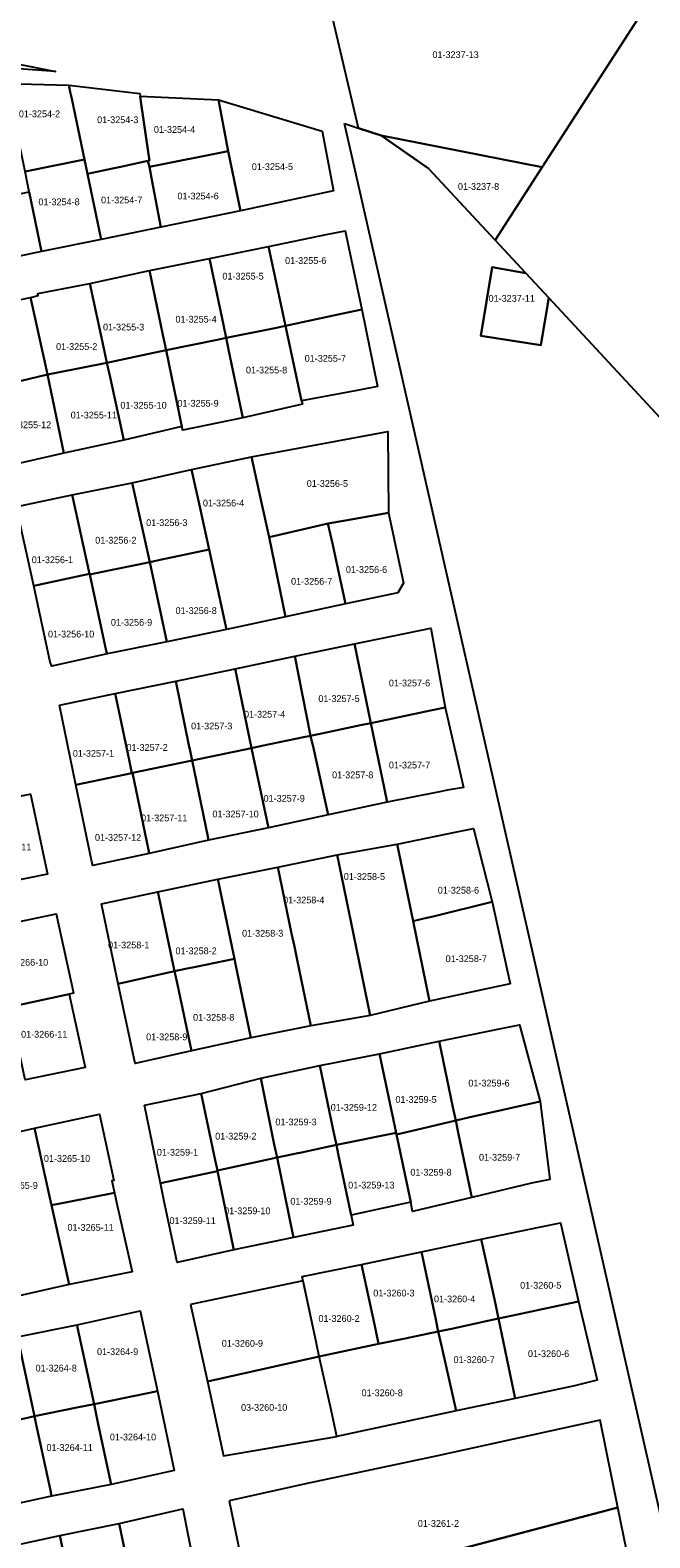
# Model space of a CAD drawing. Extents: x 419396 to 421519, y 4453567 to 4456767.
# Drawn here: x 420567.4 to 420659, y 4453829.1 to 4454051.8 of the extents above; entities that cross this region are included whole.
import ezdxf

# ---------------------------------------------------------------- set-up
doc = ezdxf.new("R2010")
doc.units = 0
doc.layers.add('0_KADASTRO', color=7, linetype='Continuous')

msp = doc.modelspace()

# ---------------------------------------------------------------- linework, layer by layer
at = {"layer": '0_KADASTRO'}
for p, q in [((420607.71, 4453867.09), (420591.08, 4453863.55)), ((420609.67, 4453857.81), (420607.71, 4453867.09)), ((420591.08, 4453863.55), (420593.57, 4453852.18)), ((420610.07, 4453855.88), (420609.67, 4453857.81)), ((420593.57, 4453852.18), (420610.07, 4453855.88)), ((420611.83, 4453848.01), (420610.07, 4453855.88))]:
    msp.add_line(p, q, dxfattribs=at)
for points in [[(420609.1, 4454066.36), (420611.35, 4454068.65), (420650.32, 4454060.18), (420663.26, 4454062.91), (420643.02, 4454031.61), (420619.22, 4454036.28), (420615.88, 4454037.38)], [(420636.09, 4454020.83), (420643.02, 4454031.61), (420663.26, 4454062.91), (420663.62, 4454063.46), (420704, 4454043.27), (420698.32, 4454019.44), (420704.82, 4454016.01), (420694.96, 4453982.8), (420689.83, 4453967.08), (420686.45, 4453965.51), (420680.38, 4453976.53), (420661.13, 4453993.9), (420644.03, 4454012.28), (420640.6, 4454015.97)], [(420551.39, 4454047.19), (420551.74, 4454049.56), (420571.13, 4454045.76)], [(420563.93, 4454043.97), (420573.09, 4454043.7), (420573.3, 4454042.73), (420573.52, 4454041.7), (420575.39, 4454032.72), (420566.6, 4454030.98), (420565.39, 4454036.88), (420564.6, 4454040.71), (420564.53, 4454041.09)], [(420573.09, 4454043.7), (420583.56, 4454042.51), (420583.62, 4454042.12), (420583.73, 4454041.33), (420584.81, 4454033.85), (420585, 4454032.57), (420584.77, 4454032.52), (420580.52, 4454031.62), (420579.54, 4454031.41), (420575.84, 4454030.63), (420575.39, 4454032.72), (420573.52, 4454041.7), (420573.3, 4454042.73)], [(420583.62, 4454042.12), (420595.2, 4454041.56), (420596.65, 4454033.98), (420585, 4454031.66), (420584.77, 4454032.52), (420585, 4454032.57), (420584.81, 4454033.85), (420583.73, 4454041.33)], [(420595.2, 4454041.56), (420610.52, 4454036.94), (420612.18, 4454028.09), (420598.46, 4454025.17), (420596.65, 4454033.98)], [(420613.81, 4454038.06), (420615.88, 4454037.38), (420619.22, 4454036.28), (420626.23, 4454031.39), (420636.09, 4454020.83), (420640.6, 4454015.97), (420635.67, 4454016.82), (420633.95, 4454006.7), (420642.85, 4454005.33), (420644.03, 4454012.28), (420661.13, 4453993.9), (420680.38, 4453976.53), (420686.45, 4453965.51), (420701.22, 4453952.11), (420729.2, 4453927.35), (420765.21, 4453903.64), (420786.08, 4453877.84), (420714.2, 4453848.36), (420662.67, 4453823.21), (420660.01, 4453834.87)], [(420619.22, 4454036.28), (420643.02, 4454031.61), (420636.09, 4454020.83), (420626.23, 4454031.39)], [(420566.6, 4454030.98), (420575.39, 4454032.72), (420575.84, 4454030.63), (420577.86, 4454020.94), (420569.04, 4454019.14), (420567.22, 4454027.94), (420567.02, 4454028.94)], [(420575.84, 4454030.63), (420579.54, 4454031.41), (420580.52, 4454031.62), (420584.77, 4454032.52), (420585, 4454031.66), (420585.36, 4454029.75), (420586.68, 4454022.76), (420577.86, 4454020.94)], [(420585, 4454031.66), (420596.65, 4454033.98), (420598.46, 4454025.17), (420586.68, 4454022.76), (420585.36, 4454029.75)], [(420555.77, 4454025.6), (420567.22, 4454027.94), (420569.04, 4454019.14), (420557.6, 4454016.75)], [(420602.61, 4454019.89), (420611.12, 4454021.65), (420613.92, 4454022.21), (420616.36, 4454010.59), (420613.57, 4454009.99), (420605.12, 4454008.16)], [(420593.88, 4454018.11), (420602.61, 4454019.89), (420605.12, 4454008.16), (420603.54, 4454007.83), (420596.32, 4454006.37), (420595.92, 4454008.32)], [(420576.16, 4454014.43), (420585.01, 4454016.34), (420586.98, 4454006.83), (420587.45, 4454004.59), (420584.88, 4454004.04), (420578.71, 4454002.71), (420578.34, 4454004.39)], [(420585.01, 4454016.34), (420593.88, 4454018.11), (420595.92, 4454008.32), (420596.32, 4454006.37), (420594.98, 4454006.1), (420587.45, 4454004.59), (420586.98, 4454006.83)], [(420633.95, 4454006.7), (420635.67, 4454016.82), (420640.6, 4454015.97), (420644.03, 4454012.28), (420642.85, 4454005.33)], [(420567.43, 4454012.34), (420568.57, 4454012.63), (420568.51, 4454012.92), (420576.16, 4454014.43), (420578.34, 4454004.39), (420578.71, 4454002.71), (420571.2, 4454001.24), (420569.94, 4454000.99), (420569.64, 4454002.36)], [(420558.94, 4454010.59), (420567.43, 4454012.34), (420569.64, 4454002.36), (420569.94, 4454000.99), (420568.49, 4454000.64), (420561.65, 4453998.99), (420561.18, 4454000.58)], [(420605.12, 4454008.16), (420613.57, 4454009.99), (420616.36, 4454010.59), (420618.72, 4453999.21), (420615.93, 4453998.66), (420607.49, 4453997.06)], [(420596.32, 4454006.37), (420603.54, 4454007.83), (420605.12, 4454008.16), (420607.49, 4453997.06), (420607.6, 4453996.58), (420598.78, 4453994.59), (420596.73, 4454004.41)], [(420587.45, 4454004.59), (420594.98, 4454006.1), (420596.32, 4454006.37), (420596.73, 4454004.41), (420598.78, 4453994.59), (420589.91, 4453992.77), (420589.8, 4453993.27), (420587.85, 4454002.63)], [(420578.71, 4454002.71), (420584.88, 4454004.04), (420587.45, 4454004.59), (420587.85, 4454002.63), (420589.8, 4453993.27), (420581.2, 4453991.26), (420579.18, 4454000.56)], [(420561.65, 4453998.99), (420568.49, 4454000.64), (420569.94, 4454000.99), (420570.42, 4453998.63), (420572.32, 4453989.33), (420564.14, 4453987.5)], [(420569.94, 4454000.99), (420571.2, 4454001.24), (420578.71, 4454002.71), (420579.18, 4454000.56), (420581.2, 4453991.26), (420572.32, 4453989.33), (420570.42, 4453998.63)], [(420600.09, 4453988.79), (420620.23, 4453992.56), (420620.31, 4453980.56), (420613.96, 4453979.41), (420611.38, 4453978.94), (420610.11, 4453978.66), (420604.59, 4453977.4), (420602.68, 4453976.96), (420601.42, 4453982.71)], [(420591.19, 4453986.96), (420600.09, 4453988.79), (420601.42, 4453982.71), (420602.68, 4453976.96), (420605.12, 4453965.15), (420596.37, 4453963.29), (420594.44, 4453972.18), (420593.81, 4453975.11), (420593.36, 4453977.16), (420592.52, 4453980.96)], [(420582.46, 4453984.99), (420591.19, 4453986.96), (420592.52, 4453980.96), (420593.36, 4453977.16), (420593.81, 4453975.11), (420586.6, 4453973.6), (420585.04, 4453973.27)], [(420565.29, 4453981.46), (420565.46, 4453981.49), (420566.12, 4453981.63), (420573.59, 4453983.19), (420576.13, 4453971.53), (420567.92, 4453969.74), (420565.32, 4453981.32)], [(420573.59, 4453983.19), (420582.46, 4453984.99), (420585.04, 4453973.27), (420583.14, 4453972.87), (420579.23, 4453972.05), (420576.16, 4453971.41), (420576.13, 4453971.53)], [(420602.68, 4453976.96), (420604.59, 4453977.4), (420610.11, 4453978.66), (420611.38, 4453978.94), (420612.03, 4453975.99), (420613.95, 4453967.1), (420605.12, 4453965.15)], [(420611.38, 4453978.94), (420613.96, 4453979.41), (420620.31, 4453980.56), (420622.52, 4453970.12), (420621.72, 4453968.7), (420613.95, 4453967.1), (420612.03, 4453975.99)], [(420585.04, 4453973.27), (420586.6, 4453973.6), (420593.81, 4453975.11), (420594.44, 4453972.18), (420596.37, 4453963.29), (420587.54, 4453961.49)], [(420576.16, 4453971.41), (420579.23, 4453972.05), (420583.14, 4453972.87), (420585.04, 4453973.27), (420587.54, 4453961.49), (420578.72, 4453959.72), (420578.62, 4453960.16)], [(420567.92, 4453969.74), (420576.13, 4453971.53), (420576.16, 4453971.41), (420578.62, 4453960.16), (420578.72, 4453959.72), (420570.56, 4453957.9), (420570.33, 4453958.46)], [(420615.3, 4453961.17), (420626.56, 4453963.48), (420628.71, 4453951.78), (420626.54, 4453951.33), (420617.71, 4453949.46)], [(420606.46, 4453959.38), (420615.3, 4453961.17), (420617.71, 4453949.46), (420616.19, 4453949.14), (420610, 4453947.85), (420608.82, 4453947.61)], [(420597.65, 4453957.49), (420606.46, 4453959.38), (420608.82, 4453947.61), (420607.74, 4453947.38), (420601.61, 4453946.11), (420600.06, 4453945.77), (420599.72, 4453947.43), (420599.66, 4453947.7)], [(420588.88, 4453955.66), (420597.65, 4453957.49), (420599.66, 4453947.7), (420599.72, 4453947.43), (420600.06, 4453945.77), (420591.3, 4453943.94), (420590.95, 4453945.64), (420590.88, 4453945.98)], [(420579.95, 4453953.83), (420588.88, 4453955.66), (420590.88, 4453945.98), (420590.95, 4453945.64), (420591.3, 4453943.94), (420582.5, 4453942.1), (420582.41, 4453942.08), (420582, 4453944.06)], [(420571.69, 4453952.13), (420579.95, 4453953.83), (420582, 4453944.06), (420582.41, 4453942.08), (420574.1, 4453940.34)], [(420617.71, 4453949.46), (420626.54, 4453951.33), (420628.71, 4453951.78), (420630.38, 4453944.5), (420631.42, 4453939.97), (420629.04, 4453939.55), (420627.64, 4453939.27), (420620.13, 4453937.77), (420619.72, 4453939.72)], [(420600.06, 4453945.77), (420601.61, 4453946.11), (420607.74, 4453947.38), (420608.82, 4453947.61), (420609.27, 4453945.56), (420611.42, 4453935.92), (420602.57, 4453934.02)], [(420608.82, 4453947.61), (420610, 4453947.85), (420616.19, 4453949.14), (420617.71, 4453949.46), (420619.72, 4453939.72), (420620.13, 4453937.77), (420611.42, 4453935.92), (420609.27, 4453945.56)], [(420591.3, 4453943.94), (420600.06, 4453945.77), (420602.57, 4453934.02), (420593.74, 4453932.19), (420593.64, 4453932.71)], [(420582.5, 4453942.1), (420591.3, 4453943.94), (420593.64, 4453932.71), (420593.74, 4453932.19), (420584.96, 4453930.19), (420584.83, 4453930.77)], [(420574.1, 4453940.34), (420582.41, 4453942.08), (420582.5, 4453942.1), (420584.83, 4453930.77), (420584.96, 4453930.19), (420576.62, 4453928.44), (420576.5, 4453928.97)], [(420557.97, 4453937.11), (420567.29, 4453938.95), (420567.41, 4453938.98), (420569.94, 4453927.14), (420560.43, 4453925.25)], [(420621.61, 4453931.6), (420630.45, 4453933.41), (420632.89, 4453933.88), (420635.65, 4453923.08), (420626.92, 4453920.91), (420625.53, 4453920.58), (420623.96, 4453920.19)], [(420603.97, 4453928.19), (420612.74, 4453930.03), (420614.77, 4453920.19), (420617.64, 4453906.25), (420608.85, 4453904.74), (420606.82, 4453914.49), (420606.41, 4453916.45), (420606.01, 4453918.37)], [(420612.74, 4453930.03), (420621.61, 4453931.6), (420623.96, 4453920.19), (420626.39, 4453908.38), (420617.64, 4453906.25), (420614.77, 4453920.19)], [(420595.11, 4453926.41), (420603.97, 4453928.19), (420606.01, 4453918.37), (420606.41, 4453916.45), (420606.82, 4453914.49), (420608.85, 4453904.74), (420599.99, 4453902.96), (420597.97, 4453912.67), (420597.73, 4453913.84), (420597.56, 4453914.63), (420597.17, 4453916.52), (420595.25, 4453925.74)], [(420586.24, 4453924.53), (420595.11, 4453926.41), (420595.25, 4453925.74), (420597.17, 4453916.52), (420597.56, 4453914.63), (420591.84, 4453913.45), (420590.34, 4453913.14), (420588.72, 4453912.8), (420586.38, 4453923.87)], [(420577.93, 4453922.75), (420586.24, 4453924.53), (420586.38, 4453923.87), (420588.72, 4453912.8), (420584.33, 4453911.82), (420580.39, 4453910.94)], [(420623.96, 4453920.19), (420625.53, 4453920.58), (420626.92, 4453920.91), (420635.65, 4453923.08), (420638.3, 4453910.96), (420635.31, 4453910.3), (420626.39, 4453908.38)], [(420561.8, 4453919.34), (420571.21, 4453921.29), (420573.45, 4453910.96), (420573.76, 4453909.56), (420573.15, 4453909.44), (420566.72, 4453908.02), (420564.33, 4453907.49), (420563.95, 4453909.26)], [(420588.72, 4453912.8), (420590.34, 4453913.14), (420591.84, 4453913.45), (420597.56, 4453914.63), (420597.73, 4453913.84), (420597.97, 4453912.67), (420599.99, 4453902.96), (420591.2, 4453901.03), (420589.13, 4453910.84)], [(420580.39, 4453910.94), (420584.33, 4453911.82), (420588.72, 4453912.8), (420589.13, 4453910.84), (420591.2, 4453901.03), (420582.87, 4453899.16)], [(420564.33, 4453907.49), (420566.72, 4453908.02), (420573.15, 4453909.44), (420575.51, 4453898.61), (420566.63, 4453896.74), (420564.74, 4453905.54)], [(420627.81, 4453902.46), (420636.74, 4453904.29), (420639.69, 4453904.87), (420642.73, 4453893.55), (420632.17, 4453891.21), (420630.26, 4453890.78), (420629.85, 4453892.75)], [(420610.17, 4453898.86), (420619.01, 4453900.63), (420621.47, 4453888.91), (420612.62, 4453887.15), (420612.21, 4453889.12)], [(420619.01, 4453900.63), (420627.81, 4453902.46), (420629.85, 4453892.75), (420630.26, 4453890.78), (420624.46, 4453889.4), (420621.51, 4453888.71), (420621.47, 4453888.91)], [(420601.44, 4453897.02), (420610.17, 4453898.86), (420612.21, 4453889.12), (420612.62, 4453887.15), (420607.47, 4453886.05), (420606.69, 4453885.88), (420603.85, 4453885.27), (420603.44, 4453887.23)], [(420592.64, 4453894.76), (420601.44, 4453897.02), (420603.44, 4453887.23), (420603.85, 4453885.27), (420595.03, 4453883.36), (420594.71, 4453884.88)], [(420584.25, 4453893.04), (420592.64, 4453894.76), (420594.71, 4453884.88), (420595.03, 4453883.36), (420595.05, 4453883.29), (420593.45, 4453882.95), (420586.61, 4453881.5)], [(420568.02, 4453889.62), (420577.6, 4453891.7), (420579.75, 4453881.87), (420579.42, 4453881.82), (420579.81, 4453880.09), (420573.08, 4453878.75), (420570.53, 4453878.24), (420570.19, 4453879.79)], [(420630.26, 4453890.78), (420632.17, 4453891.21), (420642.73, 4453893.55), (420644.18, 4453882.05), (420641.46, 4453881.48), (420632.64, 4453879.37), (420630.68, 4453888.76)], [(420559.25, 4453887.61), (420568.02, 4453889.62), (420570.19, 4453879.79), (420570.53, 4453878.24), (420573.12, 4453866.52), (420564.22, 4453864.49), (420561.7, 4453876.19), (420561.39, 4453877.64)], [(420621.51, 4453888.71), (420624.46, 4453889.4), (420630.26, 4453890.78), (420630.68, 4453888.76), (420632.64, 4453879.37), (420623.89, 4453877.33), (420623.61, 4453878.67)], [(420603.85, 4453885.27), (420606.69, 4453885.88), (420607.47, 4453886.05), (420612.62, 4453887.15), (420612.9, 4453885.82), (420614.8, 4453876.79), (420615.11, 4453875.31), (420606.29, 4453873.45), (420606.12, 4453874.18)], [(420612.62, 4453887.15), (420621.47, 4453888.91), (420621.51, 4453888.71), (420623.61, 4453878.67), (420614.8, 4453876.79), (420612.9, 4453885.82)], [(420595.03, 4453883.36), (420603.85, 4453885.27), (420606.12, 4453874.18), (420606.29, 4453873.45), (420597.48, 4453871.65), (420597.39, 4453872.08), (420595.05, 4453883.29)], [(420586.61, 4453881.5), (420593.45, 4453882.95), (420595.05, 4453883.29), (420597.39, 4453872.08), (420597.48, 4453871.65), (420589.09, 4453869.8), (420587.13, 4453879.03)], [(420570.53, 4453878.24), (420573.08, 4453878.75), (420579.81, 4453880.09), (420580.18, 4453878.44), (420582.44, 4453868.4), (420573.12, 4453866.52)], [(420634.02, 4453873.21), (420642.83, 4453875.05), (420645.76, 4453875.66), (420648.42, 4453864.03), (420645.37, 4453863.38), (420639.41, 4453862.09), (420636.6, 4453861.49), (420635.97, 4453864.35)], [(420625.22, 4453871.34), (420634.02, 4453873.21), (420635.97, 4453864.35), (420636.6, 4453861.49), (420635.21, 4453861.19), (420629.62, 4453859.99), (420627.67, 4453859.58), (420627.25, 4453861.62)], [(420607.58, 4453867.7), (420616.35, 4453869.5), (420618.2, 4453860.86), (420618.45, 4453859.69), (420618.87, 4453857.74), (420610.07, 4453855.88), (420609.67, 4453857.81)], [(420616.35, 4453869.5), (420625.22, 4453871.34), (420627.25, 4453861.62), (420627.67, 4453859.58), (420622.79, 4453858.56), (420618.87, 4453857.74), (420618.45, 4453859.69), (420618.2, 4453860.86)], [(420574.29, 4453860.56), (420583.64, 4453862.63), (420586.2, 4453850.75), (420579.26, 4453849.35), (420576.8, 4453848.86), (420574.37, 4453860.19)], [(420636.6, 4453861.49), (420639.41, 4453862.09), (420645.37, 4453863.38), (420648.42, 4453864.03), (420651.17, 4453852.38), (420647.83, 4453851.57), (420639.06, 4453849.69)], [(420565.5, 4453858.78), (420574.29, 4453860.56), (420574.37, 4453860.19), (420576.8, 4453848.86), (420574.26, 4453848.34), (420568.01, 4453847.07), (420567.72, 4453848.44), (420565.59, 4453858.36)], [(420627.67, 4453859.58), (420629.62, 4453859.99), (420635.21, 4453861.19), (420636.6, 4453861.49), (420639.06, 4453849.69), (420630.35, 4453847.84), (420628.24, 4453857.08)], [(420556.7, 4453856.88), (420565.5, 4453858.78), (420565.59, 4453858.36), (420567.72, 4453848.44), (420568.01, 4453847.07), (420566.55, 4453846.74), (420563.13, 4453846), (420559.2, 4453845.14)], [(420610.07, 4453855.88), (420618.87, 4453857.74), (420622.79, 4453858.56), (420627.67, 4453859.58), (420628.24, 4453857.08), (420630.35, 4453847.84), (420612.7, 4453844.08), (420611.83, 4453848.01)], [(420576.8, 4453848.86), (420579.26, 4453849.35), (420586.2, 4453850.75), (420588.67, 4453839.03), (420579.34, 4453836.99), (420579.2, 4453837.65), (420577.43, 4453845.89)], [(420559.2, 4453845.14), (420563.13, 4453846), (420566.55, 4453846.74), (420568.01, 4453847.07), (420568.27, 4453845.86), (420568.85, 4453843.12), (420570.4, 4453835.89), (420570.54, 4453835.23), (420561.71, 4453833.34)], [(420568.01, 4453847.07), (420574.26, 4453848.34), (420576.8, 4453848.86), (420577.43, 4453845.89), (420579.2, 4453837.65), (420579.34, 4453836.99), (420570.54, 4453835.23), (420570.4, 4453835.89), (420568.85, 4453843.12), (420568.27, 4453845.86)], [(420580.53, 4453831.2), (420589.93, 4453833.38), (420592.3, 4453821.43), (420582.98, 4453819.42), (420582.56, 4453821.41)], [(420562.9, 4453827.54), (420571.75, 4453829.42), (420573.82, 4453819.64), (420574.26, 4453817.57), (420572.58, 4453817.22), (420569.29, 4453816.51), (420565.46, 4453815.71), (420565.01, 4453817.81)], [(420571.75, 4453829.42), (420580.53, 4453831.2), (420582.56, 4453821.41), (420582.98, 4453819.42), (420583.4, 4453817.43), (420585.48, 4453807.67), (420576.67, 4453805.77), (420574.67, 4453815.57), (420574.26, 4453817.57), (420573.82, 4453819.64)]]:
    msp.add_lwpolyline(points, close=True, dxfattribs=at)
for points in [[(420610.07, 4453855.88), (420593.57, 4453852.18), (420595.96, 4453841.21), (420612.7, 4453844.08), (420611.83, 4453848.01)], [(420654.24, 4453833.58), (420651.62, 4453846.47), (420627.58, 4453841.23), (420608.04, 4453837.06), (420596.79, 4453834.57)], [(420596.79, 4453834.57), (420599.51, 4453821.42), (420627.47, 4453826.55)], [(420599.51, 4453821.42), (420603.25, 4453803.3), (420611.32, 4453805.1), (420614.76, 4453805.89), (420633.38, 4453814.34), (420656, 4453824.93), (420654.24, 4453833.58), (420630.13, 4453827.25), (420627.47, 4453826.55)], [(420627.47, 4453826.55), (420630.13, 4453827.25), (420654.24, 4453833.58)]]:
    msp.add_lwpolyline(points, dxfattribs=at)

# ---------------------------------------------------------------- texts
for s, p in [('01-3237-13', (420626.82, 4454047.73)), ('01-3254-2', (420565.69, 4454038.98)), ('01-3254-3', (420577.26, 4454038.11)), ('01-3254-4', (420585.65, 4454036.67)), ('01-3254-5', (420600.12, 4454031.18)), ('01-3254-6', (420589.13, 4454026.84)), ('01-3237-8', (420630.59, 4454028.25)), ('01-3254-8', (420568.58, 4454025.98)), ('01-3254-7', (420577.84, 4454026.26)), ('01-3255-6', (420605.04, 4454017.31)), ('01-3255-5', (420595.78, 4454015)), ('01-3237-11', (420635.12, 4454011.72)), ('01-3255-4', (420588.84, 4454008.64)), ('01-3255-3', (420578.13, 4454007.48)), ('01-3255-2', (420571.19, 4454004.6)), ('01-3255-7', (420607.94, 4454002.86)), ('01-3255-8', (420599.26, 4454001.13)), ('01-3255-10', (420580.7, 4453995.93)), ('01-3255-9', (420589.13, 4453996.22)), ('01-3255-12', (420563.63, 4453993.04)), ('01-3255-11', (420573.35, 4453994.48)), ('01-3256-5', (420608.24, 4453984.37)), ('01-3256-4', (420592.9, 4453981.48)), ('01-3256-3', (420584.51, 4453978.59)), ('01-3256-2', (420576.98, 4453975.99)), ('01-3256-1', (420567.6, 4453973.1)), ('01-3256-6', (420614.03, 4453971.66)), ('01-3256-7', (420605.92, 4453969.92)), ('01-3256-8', (420588.85, 4453965.59)), ('01-3256-10', (420570, 4453962.12)), ('01-3256-9', (420579.3, 4453963.86)), ('01-3257-6', (420620.38, 4453954.9)), ('01-3257-5', (420609.96, 4453952.59)), ('01-3257-3', (420591.15, 4453948.54)), ('01-3257-4', (420598.97, 4453950.28)), ('01-3257-1', (420573.67, 4453944.5)), ('01-3257-2', (420581.6, 4453945.37)), ('01-3257-7', (420620.38, 4453942.77)), ('01-3257-8', (420611.99, 4453941.32)), ('01-3257-9', (420601.86, 4453937.85)), ('01-3257-10', (420594.3, 4453935.54)), ('01-3257-11', (420583.76, 4453934.96)), ('01-3257-12', (420576.94, 4453932.08)), ('01-3267-11', (420560.69, 4453930.65)), ('01-3258-5', (420613.72, 4453926.3)), ('01-3258-6', (420627.61, 4453924.28)), ('01-3258-4', (420604.75, 4453922.83)), ('01-3258-3', (420598.68, 4453917.92)), ('01-3258-1', (420578.88, 4453916.19)), ('01-3258-2', (420588.84, 4453915.32)), ('01-3266-10', (420563.19, 4453913.62)), ('01-3258-7', (420628.77, 4453914.16)), ('01-3258-8', (420591.44, 4453905.5)), ('01-3266-11', (420566.02, 4453903)), ('01-3258-9', (420584.5, 4453902.61)), ('01-3259-6', (420632.13, 4453895.78)), ('01-3259-5', (420621.35, 4453893.36)), ('01-3259-12', (420611.78, 4453892.19)), ('01-3259-3', (420603.61, 4453890.04)), ('01-3259-2', (420594.71, 4453887.94)), ('01-3265-10', (420569.39, 4453884.64)), ('01-3259-1', (420586.09, 4453885.56)), ('01-3259-7', (420633.7, 4453884.82)), ('01-3259-8', (420623.56, 4453882.61)), ('01-3265-9', (420562.4, 4453880.66)), ('01-3259-13', (420614.37, 4453880.71)), ('01-3259-9', (420605.82, 4453878.32)), ('01-3259-11', (420587.96, 4453875.46)), ('01-3259-10', (420596.04, 4453876.91)), ('01-3265-11', (420572.88, 4453874.46)), ('01-3260-3', (420618.08, 4453864.76)), ('01-3260-4', (420627.05, 4453863.89)), ('01-3260-5', (420639.78, 4453865.91)), ('01-3260-2', (420609.97, 4453861)), ('01-3260-9', (420595.68, 4453857.33)), ('01-3264-9', (420577.24, 4453856.1)), ('01-3260-7', (420629.94, 4453854.93)), ('01-3260-6', (420640.94, 4453855.8)), ('01-3264-8', (420568.16, 4453853.67)), ('01-3260-8', (420616.34, 4453850.02)), ('03-3260-10', (420598.53, 4453847.87)), ('01-3264-11', (420569.78, 4453841.94)), ('01-3264-10', (420579.14, 4453843.49)), ('01-3261-2', (420624.66, 4453830.72))]:
    msp.add_text(s, height=1, dxfattribs=at).set_placement(p)

doc.saveas('drawing.dxf')
